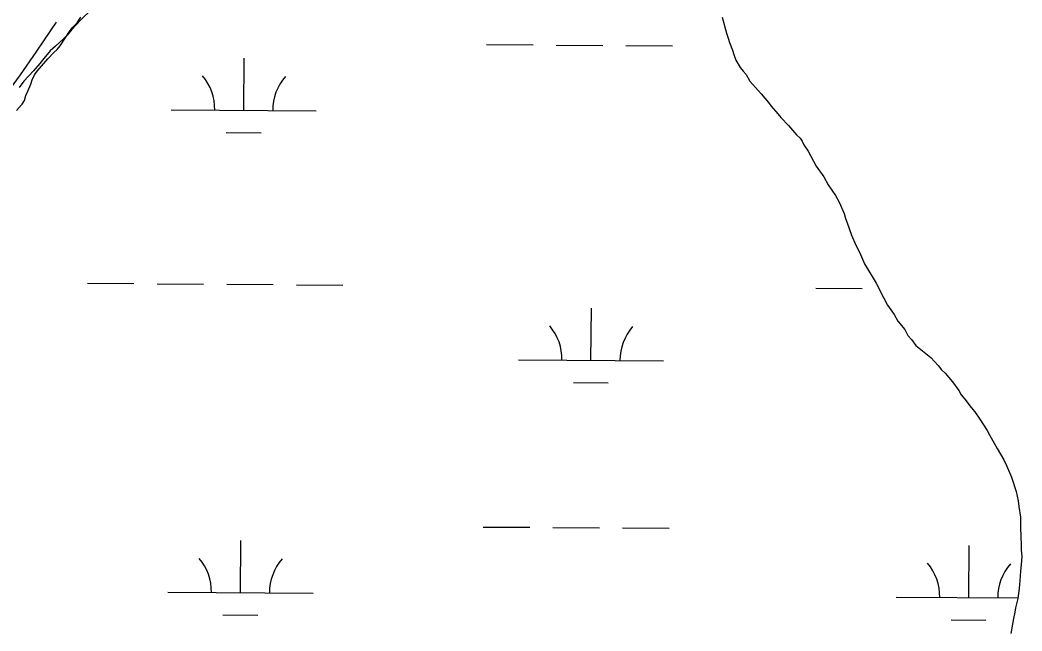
# Model space of a CAD drawing. Extents: x 3172231 to 3210228, y 940198 to 965780.
# Drawn here: x 3178397 to 3179088, y 962112 to 962533 of the extents above; entities that cross this region are included whole.
import ezdxf

# ---------------------------------------------------------------- set-up
doc = ezdxf.new("R2010")
doc.units = 0
for name, color, linetype in [('V-ROAD-CNTR', 7, 'Continuous'), ('V-SITE-VEGE', 7, 'Continuous'), ('V-WETL-SWMP', 7, 'Continuous')]:
    doc.layers.add(name, color=color, linetype=linetype)

msp = doc.modelspace()

# ---------------------------------------------------------------- linework, layer by layer
at = {"layer": 'V-ROAD-CNTR'}
msp.add_lwpolyline([(3178422.3, 962531.833), (3178418.95, 962526.716), (3178408.331, 962511.029), (3178397.469, 962495.511), (3178386.372, 962480.17), (3178375.063, 962465.034), (3178381.828, 962473.885), (3178384.829, 962472.436)], dxfattribs=at)
at = {"layer": 'V-SITE-VEGE'}
for points in [[(3178446.818, 962540.73), (3178439.214, 962533.261), (3178433.068, 962526.648), (3178429.844, 962522.908)], [(3178429.844, 962522.908), (3178427.211, 962520.033), (3178421.947, 962515.152), (3178418.15, 962511.998), (3178413.755, 962506.819), (3178411.115, 962503.364), (3178406.72, 962498.187), (3178399.989, 962490.998), (3178396.761, 962486.681)]]:
    msp.add_lwpolyline(points, dxfattribs=at)
at = {"layer": 'V-WETL-SWMP'}
for p, q in [((3178718.993, 962516.334), (3178750.992, 962516.116)), ((3178766.992, 962516.007), (3178798.991, 962515.79)), ((3178814.991, 962515.681), (3178846.99, 962515.463)), ((3178551.617, 962471.042), (3178551.862, 962507.042)), ((3178501.618, 962471.383), (3178601.616, 962470.702)), ((3178539.512, 962455.693), (3178563.512, 962455.53)), ((3178443.958, 962351.702), (3178475.957, 962351.484)), ((3178491.957, 962351.375), (3178523.956, 962351.157)), ((3178539.956, 962351.048), (3178571.955, 962350.83)), ((3178587.955, 962350.721), (3178619.954, 962350.504)), ((3178945.854, 962348.285), (3178977.854, 962348.067)), ((3178790.921, 962298.597), (3178791.166, 962334.596)), ((3178740.922, 962298.937), (3178840.919, 962298.256)), ((3178778.816, 962283.248), (3178802.815, 962283.084)), ((3178716.729, 962183.667), (3178748.728, 962183.449)), ((3178764.727, 962183.34), (3178796.727, 962183.122)), ((3178812.726, 962183.014), (3178844.726, 962182.796)), ((3178549.352, 962138.375), (3178549.597, 962174.374)), ((3179051.249, 962134.959), (3179051.494, 962170.958)), ((3178499.354, 962138.716), (3178599.351, 962138.035)), ((3179001.25, 962135.299), (3179085.111, 962134.728)), ((3178537.248, 962123.026), (3178561.247, 962122.863)), ((3179039.144, 962119.61), (3179063.143, 962119.447))]:
    msp.add_line(p, q, dxfattribs=at)
for points in [[(3178400.453, 962477.721), (3178401.431, 962481.189), (3178402.907, 962484.163), (3178404.871, 962489.119), (3178405.851, 962492.092), (3178407.325, 962495.561), (3178409.297, 962498.042), (3178412.256, 962501.516), (3178416.694, 962506.48), (3178420.64, 962510.947), (3178423.108, 962512.935), (3178425.08, 962515.416), (3178428.527, 962520.871), (3178431.483, 962525.335), (3178433.454, 962527.816), (3178436.908, 962531.292), (3178439.37, 962535.259)], [(3178881.359, 962535.182), (3178884.363, 962524.303), (3178885.364, 962520.842), (3178886.363, 962517.875), (3178888.36, 962512.437), (3178889.36, 962509.471), (3178890.857, 962505.516), (3178893.843, 962500.576), (3178895.83, 962498.107), (3178897.818, 962495.639), (3178900.307, 962491.192), (3178908.254, 962482.309), (3178913.223, 962476.385), (3178915.21, 962473.917), (3178919.682, 962468.486), (3178921.67, 962466.018), (3178927.131, 962460.591), (3178932.596, 962454.174), (3178935.079, 962451.707), (3178936.57, 962449.732), (3178937.568, 962447.261), (3178940.552, 962442.816), (3178946.029, 962432.439), (3178951.497, 962425.032), (3178954.484, 962419.598), (3178959.457, 962412.189), (3178961.946, 962407.743), (3178965.436, 962399.834), (3178966.437, 962396.373), (3178967.436, 962393.407), (3178970.433, 962385.002), (3178973.424, 962378.082), (3178975.915, 962373.141), (3178979.405, 962365.233), (3178987.366, 962351.894), (3178992.844, 962341.518), (3178995.334, 962336.576)], [(3178395.03, 962470.775), (3178398.482, 962474.745), (3178398.976, 962475.242), (3178400.453, 962477.721)], [(3178995.334, 962336.576), (3178999.809, 962330.156), (3179002.298, 962325.71), (3179007.266, 962319.786), (3179009.259, 962315.833), (3179011.743, 962312.871), (3179014.725, 962308.921), (3179025.146, 962300.54), (3179030.113, 962295.112), (3179032.597, 962292.15), (3179035.079, 962289.683), (3179040.048, 962283.759), (3179044.521, 962277.834), (3179046.015, 962274.869), (3179048.5, 962271.908), (3179052.973, 962265.983), (3179055.457, 962263.021), (3179058.938, 962258.082), (3179061.425, 962254.131), (3179063.912, 962250.179), (3179065.903, 962246.721), (3179070.881, 962237.828), (3179075.361, 962229.923), (3179077.353, 962225.969), (3179080.843, 962218.061), (3179083.844, 962208.172), (3179085.349, 962201.742), (3179085.857, 962197.785), (3179086.87, 962190.364), (3179086.881, 962186.899), (3179086.892, 962183.434), (3179087.427, 962171.062), (3179087.438, 962167.598), (3179087.945, 962163.64), (3179087.469, 962157.699), (3179086.989, 962153.243), (3179086.514, 962146.807), (3179086.037, 962141.361), (3179085.069, 962134.429), (3179083.604, 962127.99), (3179083.119, 962125.019), (3179082.143, 962120.561), (3179080.197, 962110.161)]]:
    msp.add_lwpolyline(points, dxfattribs=at)
for centre, start, end in [((3178496.379, 962471.893), 358.838166, 40.381824), ((3178606.862, 962471.141), 138.838162, 180.38182), ((3178735.682, 962299.447), 358.838166, 40.381824), ((3178846.165, 962298.695), 138.838162, 180.38182), ((3178494.114, 962139.226), 358.838166, 40.381824), ((3178604.597, 962138.474), 138.838162, 180.38182), ((3178996.01, 962135.81), 358.838166, 40.381824), ((3179106.494, 962135.058), 138.838162, 180.38182)]:
    msp.add_arc(centre, 35.246, start, end, dxfattribs=at)

doc.saveas('drawing.dxf')
